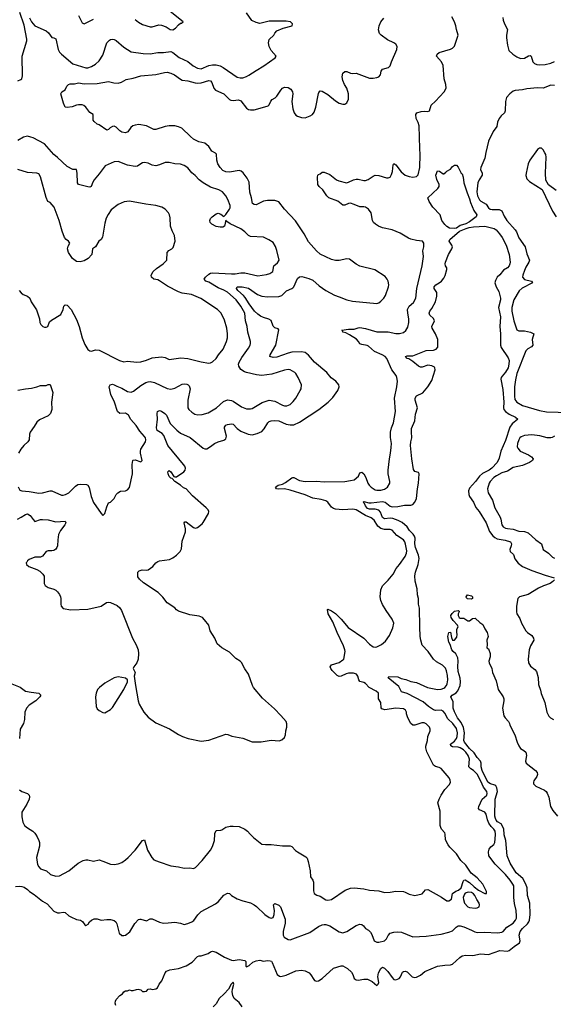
# Model space of a CAD drawing. Header units: inches. Extents: x 1771504 to 1971212, y 471788 to 643615.
# Tile 386 of 587: x 1892589 to 1898236, y 568198 to 578614. Entities that reach past the tile are written whole.
import ezdxf

# ---------------------------------------------------------------- set-up
doc = ezdxf.new("R2010")
doc.units = ezdxf.units.IN
doc.header["$MEASUREMENT"] = 0
doc.layers.add('B8596', color=7, linetype='Continuous')
doc.layers.add('B8597', color=7, linetype='Continuous')

msp = doc.modelspace()

# ---------------------------------------------------------------- linework, layer by layer
at = {"layer": 'B8596', "color": 5}
for points, elevation in [([(1892543, 569443), (1892590, 569448), (1892610, 569446), (1892637, 569437), (1892670, 569414), (1892692, 569390), (1892741, 569361), (1892829, 569290), (1892880, 569260), (1892950, 569184), (1892990, 569166), (1893010, 569165), (1893050, 569173), (1893070, 569168), (1893110, 569133), (1893130, 569123), (1893190, 569097), (1893232, 569090), (1893254, 569074), (1893280, 569040), (1893290, 569032), (1893314, 569046), (1893328, 569070), (1893348, 569090), (1893376, 569104), (1893410, 569101), (1893450, 569087), (1893510, 569095), (1893550, 569095), (1893590, 569086), (1893606, 569070), (1893617, 569050), (1893643, 568950), (1893670, 568927), (1893690, 568925), (1893710, 568931), (1893756, 568964), (1893808, 569052), (1893846, 569094), (1893861, 569099), (1893870, 569100), (1893930, 569081), (1893970, 569101), (1893990, 569101), (1894070, 569068), (1894110, 569058), (1894161, 569059), (1894230, 569067), (1894290, 569057), (1894330, 569041), (1894370, 569052), (1894412, 569070), (1894433, 569086), (1894475, 569145), (1894510, 569181), (1894660, 569260), (1894690, 569284), (1894750, 569353), (1894790, 569375), (1894810, 569371), (1894830, 569351), (1894890, 569315), (1894950, 569293), (1895030, 569273), (1895071, 569250), (1895094, 569234), (1895184, 569150), (1895230, 569117), (1895250, 569109), (1895270, 569117), (1895283, 569150), (1895286, 569190), (1895274, 569250), (1895290, 569266), (1895330, 569248), (1895350, 569230), (1895398, 569098), (1895398, 569058), (1895377, 568970), (1895376, 568930), (1895389, 568909), (1895430, 568884), (1895450, 568882), (1895661, 568959), (1895750, 569023), (1895790, 569040), (1895810, 569042), (1895830, 569041), (1895870, 569027), (1895970, 568966), (1896010, 568955), (1896050, 568969), (1896150, 569032), (1896190, 569045), (1896210, 569043), (1896228, 569030), (1896250, 569002), (1896281, 568981), (1896301, 568961), (1896316, 568936), (1896340, 568870), (1896370, 568854), (1896390, 568854), (1896451, 568869), (1896470, 568890), (1896490, 568927), (1896509, 568950), (1896550, 568963), (1896590, 568966), (1896630, 568962), (1896750, 568913), (1896890, 568918), (1897050, 568942), (1897130, 568962), (1897170, 568977), (1897207, 569013), (1897230, 569027), (1897250, 569029), (1897290, 569017), (1897370, 568984), (1897405, 568965), (1897430, 568959), (1897503, 568963), (1897650, 568955), (1897690, 568962), (1897705, 568970), (1897746, 569014), (1897810, 569057), (1897836, 569090), (1897845, 569110), (1897848, 569132), (1897844, 569190), (1897826, 569266), (1897818, 569330), (1897817, 569450), (1897809, 569470), (1897781, 569510), (1897730, 569571), (1897620, 569680), (1897553, 569770), (1897550, 569810), (1897559, 569841), (1897576, 569864), (1897608, 569890), (1897618, 569910), (1897623, 569990), (1897623, 570000)], 360), ([(1892755, 570000), (1892775, 569970), (1892793, 569930), (1892798, 569910), (1892799, 569870), (1892767, 569750), (1892778, 569678), (1892790, 569653), (1892810, 569630), (1892872, 569612), (1892915, 569570), (1892970, 569553), (1893010, 569556), (1893108, 569612), (1893208, 569692), (1893262, 569718), (1893290, 569725), (1893310, 569725), (1893370, 569713), (1893430, 569725), (1893470, 569714), (1893550, 569680), (1893590, 569677), (1893630, 569683), (1893670, 569700), (1893710, 569725), (1893738, 569750), (1893810, 569828), (1893890, 569931), (1893910, 569938), (1893942, 569830), (1893988, 569750), (1894010, 569728), (1894064, 569704), (1894190, 569663), (1894270, 569653), (1894330, 569637), (1894390, 569641), (1894430, 569636), (1894450, 569646), (1894521, 569719), (1894607, 569830), (1894630, 569867), (1894649, 569930), (1894653, 570000)], 380), ([(1893606, 568186), (1893599, 568210), (1893603, 568230), (1893610, 568251), (1893649, 568291), (1893678, 568310), (1893690, 568332), (1893710, 568342), (1893730, 568342), (1893750, 568351), (1893770, 568345), (1893790, 568345), (1893824, 568356), (1893843, 568357), (1893871, 568350), (1893890, 568335), (1893910, 568334), (1893930, 568339), (1893950, 568357), (1893970, 568361), (1893994, 568354), (1894030, 568362), (1894046, 568374), (1894065, 568410), (1894095, 568445), (1894127, 568533), (1894144, 568550), (1894178, 568562), (1894270, 568578), (1894350, 568604), (1894416, 568644), (1894470, 568703), (1894490, 568711), (1894510, 568711), (1894585, 568735), (1894607, 568753), (1894630, 568761), (1894670, 568750), (1894756, 568696), (1894830, 568666), (1894850, 568663), (1894910, 568674), (1894970, 568662), (1894984, 568650), (1894981, 568601), (1894990, 568596), (1895017, 568610), (1895056, 568644), (1895090, 568659), (1895130, 568664), (1895170, 568653), (1895210, 568662), (1895240, 568660), (1895253, 568653), (1895260, 568640), (1895315, 568515), (1895337, 568497), (1895354, 568494), (1895410, 568508), (1895510, 568554), (1895570, 568561), (1895610, 568554), (1895651, 568530), (1895670, 568510), (1895701, 568461), (1895710, 568451), (1895730, 568444), (1895752, 568448), (1895789, 568470), (1895910, 568579), (1895990, 568606), (1896010, 568605), (1896058, 568578), (1896099, 568539), (1896114, 568514), (1896130, 568471), (1896150, 568456), (1896170, 568454), (1896230, 568466), (1896270, 568466), (1896318, 568438), (1896370, 568396), (1896384, 568410), (1896389, 568430), (1896380, 568490), (1896387, 568530), (1896410, 568576), (1896430, 568591), (1896450, 568581), (1896484, 568544), (1896530, 568481), (1896550, 568461), (1896570, 568458), (1896606, 568470), (1896620, 568490), (1896641, 568539), (1896650, 568547), (1896670, 568550), (1896690, 568542), (1896742, 568490), (1896770, 568482), (1896790, 568484), (1896830, 568505), (1896876, 568544), (1897010, 568602), (1897090, 568614), (1897150, 568616), (1897170, 568624), (1897247, 568693), (1897272, 568710), (1897310, 568717), (1897385, 568715), (1897466, 568734), (1897550, 568724), (1897670, 568768), (1897750, 568761), (1897770, 568769), (1897821, 568810), (1897880, 568850), (1897885, 568870), (1897876, 568930), (1897886, 568970), (1897910, 569001), (1897964, 569050), (1897978, 569070), (1897984, 569090), (1897990, 569150), (1897987, 569270), (1897964, 569350), (1897960, 569430), (1897945, 569470), (1897914, 569530), (1897844, 569590), (1897780, 569690), (1897747, 569770), (1897735, 569930), (1897716, 569990), (1897715, 570000)], 340), ([(1895027, 570000), (1895062, 569962), (1895150, 569893), (1895190, 569888), (1895250, 569890), (1895370, 569874), (1895450, 569876), (1895470, 569868), (1895507, 569827), (1895528, 569810), (1895618, 569758), (1895630, 569745), (1895643, 569710), (1895664, 569610), (1895668, 569548), (1895692, 569512), (1895700, 569490), (1895699, 569399), (1895707, 569370), (1895733, 569353), (1895770, 569341), (1895830, 569304), (1895850, 569299), (1895890, 569308), (1896034, 569406), (1896090, 569428), (1896130, 569431), (1896230, 569421), (1896290, 569407), (1896390, 569398), (1896450, 569382), (1896510, 569383), (1896570, 569394), (1896650, 569390), (1896670, 569385), (1896710, 569365), (1896770, 569351), (1896850, 569367), (1896884, 569410), (1896910, 569414), (1897053, 569333), (1897110, 569294), (1897130, 569292), (1897158, 569310), (1897169, 569371), (1897205, 569395), (1897234, 569406), (1897262, 569430), (1897281, 569499), (1897290, 569512), (1897305, 569515), (1897350, 569488), (1897400, 569440), (1897445, 569405), (1897510, 569369), (1897529, 569371), (1897529, 569390), (1897492, 569470), (1897430, 569536), (1897366, 569586), (1897311, 569670), (1897259, 569719), (1897212, 569790), (1897141, 569861), (1897124, 569884), (1897097, 569937), (1897091, 570000)], 380), ([(1894942, 568170), (1894910, 568218), (1894859, 568259), (1894844, 568290), (1894839, 568330), (1894842, 568358), (1894856, 568410), (1894850, 568432), (1894827, 568410), (1894800, 568360), (1894752, 568308), (1894699, 568261), (1894670, 568205), (1894635, 568170)], 340)]:
    msp.add_lwpolyline(points, dxfattribs=dict(at, elevation=elevation))
at = {"layer": 'B8596', "color": 5, "elevation": 380}
msp.add_lwpolyline([(1897336, 569384), (1897305, 569375), (1897295, 569365), (1897284, 569330), (1897286, 569306), (1897298, 569270), (1897330, 569230), (1897350, 569223), (1897410, 569217), (1897430, 569218), (1897450, 569229), (1897454, 569250), (1897451, 569270), (1897426, 569306), (1897405, 569350), (1897390, 569366), (1897370, 569380)], close=True, dxfattribs=at)
at = {"layer": 'B8597', "color": 5}
for points, elevation in [([(1892565, 573330), (1892606, 573350), (1892650, 573379), (1892670, 573386), (1892699, 573370), (1892730, 573326), (1892750, 573307), (1892810, 573328), (1892832, 573328), (1892890, 573323), (1892970, 573301), (1893071, 573310), (1893077, 573290), (1893067, 573270), (1893020, 573210), (1893001, 573170), (1892993, 573113), (1892990, 573050), (1892983, 573030), (1892970, 573013), (1892950, 573000), (1892930, 572994), (1892890, 572995), (1892871, 572989), (1892830, 572939), (1892810, 572929), (1892750, 572929), (1892690, 572903), (1892671, 572890), (1892663, 572877), (1892659, 572870), (1892661, 572850), (1892685, 572830), (1892770, 572799), (1892802, 572782), (1892835, 572750), (1892847, 572727), (1892849, 572650), (1892859, 572630), (1892889, 572609), (1892950, 572590), (1892970, 572579), (1892990, 572562), (1893010, 572533), (1893021, 572510), (1893024, 572490), (1893023, 572430), (1893027, 572410), (1893050, 572386), (1893131, 572371), (1893310, 572377), (1893450, 572409), (1893507, 572450), (1893530, 572453), (1893550, 572449), (1893619, 572419), (1893650, 572394), (1893666, 572366), (1893784, 572070), (1893822, 572002), (1893842, 571950), (1893848, 571908), (1893844, 571850), (1893829, 571811), (1893796, 571770), (1893791, 571750), (1893811, 571710), (1893801, 571670), (1893815, 571570), (1893842, 571410), (1893854, 571374), (1893904, 571290), (1893950, 571237), (1894030, 571175), (1894174, 571114), (1894270, 571051), (1894311, 571031), (1894371, 571011), (1894510, 570983), (1894590, 570991), (1894770, 571056), (1894793, 571053), (1894834, 571034), (1894950, 571013), (1895050, 570975), (1895145, 570975), (1895250, 570991), (1895334, 570986), (1895363, 570997), (1895390, 571022), (1895402, 571050), (1895404, 571090), (1895415, 571130), (1895415, 571165), (1895409, 571190), (1895354, 571254), (1895284, 571324), (1895158, 571438), (1895064, 571550), (1895052, 571570), (1895009, 571690), (1894970, 571749), (1894936, 571816), (1894921, 571830), (1894877, 571857), (1894810, 571924), (1894730, 571970), (1894678, 572010), (1894653, 572070), (1894604, 572150), (1894590, 572209), (1894546, 572266), (1894522, 572290), (1894490, 572305), (1894390, 572319), (1894270, 572356), (1894250, 572370), (1894231, 572391), (1894150, 572445), (1894105, 572505), (1894055, 572555), (1893898, 572658), (1893856, 572696), (1893841, 572721), (1893838, 572762), (1893840, 572770), (1893855, 572785), (1893885, 572795), (1893930, 572790), (1893950, 572793), (1893997, 572830), (1894030, 572870), (1894050, 572883), (1894070, 572890), (1894175, 572905), (1894210, 572920), (1894250, 572950), (1894286, 572990), (1894302, 573018), (1894310, 573098), (1894344, 573196), (1894345, 573230), (1894330, 573290), (1894336, 573304), (1894350, 573304), (1894430, 573243), (1894450, 573236), (1894470, 573242), (1894520, 573280), (1894530, 573294), (1894588, 573390), (1894592, 573410), (1894582, 573430), (1894563, 573450), (1894418, 573578), (1894350, 573650), (1894323, 573663), (1894292, 573690), (1894232, 573730), (1894202, 573762), (1894190, 573765), (1894170, 573781), (1894160, 573810), (1894158, 573830), (1894170, 573845), (1894190, 573830), (1894221, 573781), (1894230, 573777), (1894250, 573779), (1894326, 573830), (1894339, 573850), (1894343, 573870), (1894337, 573890), (1894323, 573910), (1894157, 574110), (1894116, 574216), (1894096, 574236), (1894045, 574270), (1894036, 574296), (1894049, 574389), (1894045, 574450), (1894048, 574470), (1894070, 574479), (1894090, 574474), (1894124, 574450), (1894141, 574430), (1894183, 574343), (1894252, 574272), (1894290, 574241), (1894394, 574194), (1894530, 574082), (1894550, 574075), (1894570, 574075), (1894610, 574098), (1894650, 574130), (1894690, 574148), (1894750, 574166), (1894770, 574181), (1894778, 574210), (1894755, 574290), (1894756, 574304), (1894770, 574324), (1894790, 574333), (1894830, 574339), (1894850, 574334), (1894890, 574290), (1894930, 574262), (1895008, 574228), (1895050, 574224), (1895104, 574236), (1895150, 574259), (1895175, 574285), (1895214, 574350), (1895230, 574364), (1895250, 574372), (1895290, 574375), (1895330, 574370), (1895410, 574337), (1895450, 574327), (1895490, 574330), (1895550, 574356), (1895756, 574490), (1895853, 574567), (1895903, 574617), (1895955, 574690), (1895970, 574730), (1895967, 574750), (1895934, 574790), (1895886, 574826), (1895841, 574881), (1895710, 574990), (1895646, 575066), (1895610, 575094), (1895570, 575099), (1895470, 575096), (1895430, 575088), (1895310, 575043), (1895270, 575041), (1895238, 575050), (1895240, 575070), (1895299, 575170), (1895332, 575332), (1895323, 575343), (1895290, 575356), (1895273, 575373), (1895250, 575433), (1895226, 575446), (1895170, 575463), (1895139, 575479), (1895110, 575498), (1895075, 575530), (1895016, 575610), (1894975, 575675), (1894957, 575697), (1894899, 575750), (1894884, 575770), (1894890, 575790), (1894945, 575790), (1895010, 575774), (1895107, 575707), (1895150, 575689), (1895210, 575682), (1895333, 575687), (1895362, 575698), (1895414, 575746), (1895469, 575770), (1895481, 575779), (1895491, 575790), (1895530, 575878), (1895550, 575893), (1895576, 575896), (1895650, 575876), (1895690, 575858), (1895758, 575798), (1895829, 575750), (1895919, 575699), (1895970, 575684), (1896050, 575650), (1896110, 575636), (1896370, 575612), (1896390, 575619), (1896410, 575636), (1896444, 575670), (1896462, 575698), (1896493, 575790), (1896495, 575810), (1896488, 575850), (1896478, 575870), (1896456, 575896), (1896348, 575968), (1896190, 576007), (1896150, 576028), (1896080, 576080), (1896050, 576085), (1895970, 576067), (1895930, 576066), (1895890, 576077), (1895770, 576135), (1895729, 576169), (1895644, 576264), (1895599, 576350), (1895508, 576488), (1895391, 576611), (1895330, 576689), (1895290, 576702), (1895210, 576700), (1895170, 576693), (1895090, 576656), (1895070, 576659), (1895052, 576670), (1895043, 576730), (1895024, 576790), (1895017, 576897), (1894998, 576938), (1894954, 576994), (1894933, 577013), (1894910, 577018), (1894810, 577001), (1894770, 577005), (1894740, 577020), (1894711, 577051), (1894687, 577090), (1894674, 577130), (1894671, 577191), (1894662, 577202), (1894622, 577222), (1894590, 577274), (1894550, 577308), (1894484, 577324), (1894430, 577350), (1894397, 577377), (1894306, 577466), (1894270, 577481), (1894230, 577490), (1894170, 577493), (1894130, 577486), (1894030, 577454), (1894010, 577452), (1893930, 577493), (1893850, 577504), (1893810, 577499), (1893788, 577490), (1893766, 577474), (1893732, 577428), (1893710, 577417), (1893670, 577425), (1893650, 577438), (1893610, 577477), (1893590, 577487), (1893570, 577486), (1893548, 577472), (1893530, 577452), (1893510, 577446), (1893430, 577501), (1893408, 577510), (1893376, 577536), (1893368, 577550), (1893368, 577610), (1893330, 577634), (1893290, 577690), (1893267, 577707), (1893250, 577714), (1893210, 577714), (1893189, 577711), (1893146, 577694), (1893090, 577685), (1893070, 577689), (1893052, 577730), (1893026, 577830), (1893035, 577850), (1893069, 577871), (1893089, 577910), (1893106, 577930), (1893124, 577936), (1893170, 577936), (1893210, 577946), (1893270, 577936), (1893410, 577939), (1893530, 577959), (1893586, 577946), (1893630, 577943), (1893667, 577953), (1893717, 577983), (1893790, 577994), (1893870, 578019), (1894030, 578035), (1894123, 578057), (1894150, 578058), (1894190, 578048), (1894228, 578030), (1894290, 577984), (1894310, 577975), (1894370, 577968), (1894446, 577946), (1894470, 577942), (1894510, 577945), (1894590, 577970), (1894607, 577967), (1894622, 577950), (1894644, 577890), (1894663, 577870), (1894751, 577830), (1894809, 577770), (1894823, 577763), (1894850, 577759), (1894905, 577765), (1894930, 577755), (1894990, 577678), (1895010, 577665), (1895030, 577661), (1895070, 577662), (1895109, 577670), (1895217, 577703), (1895228, 577712), (1895246, 577754), (1895262, 577770), (1895292, 577788), (1895310, 577804), (1895351, 577869), (1895370, 577890), (1895390, 577899), (1895430, 577897), (1895460, 577880), (1895475, 577850), (1895478, 577830), (1895470, 577750), (1895480, 577670), (1895495, 577630), (1895510, 577606), (1895530, 577592), (1895570, 577579), (1895610, 577576), (1895664, 577596), (1895688, 577612), (1895704, 577636), (1895723, 577690), (1895750, 577832), (1895755, 577845), (1895770, 577861), (1895790, 577857), (1895850, 577824), (1895930, 577756), (1895970, 577733), (1896010, 577720), (1896030, 577722), (1896050, 577735), (1896068, 577772), (1896070, 577830), (1896051, 577889), (1896027, 577930), (1896010, 577970), (1896003, 578010), (1896010, 578047), (1896030, 578068), (1896050, 578068), (1896090, 578050), (1896110, 578046), (1896150, 578050), (1896290, 577996), (1896330, 577994), (1896370, 578002), (1896390, 578011), (1896409, 578030), (1896416, 578070), (1896427, 578090), (1896493, 578107), (1896510, 578126), (1896523, 578170), (1896582, 578298), (1896585, 578330), (1896570, 578355), (1896550, 578371), (1896483, 578403), (1896415, 578450), (1896396, 578470), (1896386, 578506), (1896392, 578550), (1896410, 578590), (1896444, 578630)], 420), ([(1892570, 577966), (1892600, 577980), (1892612, 577990), (1892619, 578021), (1892617, 578230), (1892664, 578390), (1892666, 578410), (1892637, 578557), (1892590, 578690)], 440), ([(1892693, 578633), (1892715, 578590), (1892750, 578551), (1892870, 578496), (1892895, 578475), (1892930, 578427), (1892950, 578424), (1892970, 578411), (1892998, 578298), (1893011, 578271), (1893030, 578251), (1893150, 578149), (1893290, 578104), (1893310, 578104), (1893350, 578119), (1893390, 578144), (1893430, 578178), (1893470, 578239), (1893512, 578368), (1893541, 578399), (1893550, 578406), (1893570, 578410), (1893590, 578406), (1893610, 578393), (1893690, 578322), (1893770, 578273), (1893897, 578257), (1893970, 578254), (1894050, 578267), (1894110, 578266), (1894190, 578277), (1894210, 578269), (1894276, 578216), (1894370, 578172), (1894425, 578125), (1894470, 578100), (1894510, 578095), (1894592, 578130), (1894630, 578138), (1894670, 578138), (1894710, 578127), (1894743, 578110), (1894890, 578005), (1894922, 577998), (1894950, 577999), (1894990, 578012), (1895014, 578026), (1895090, 578077), (1895174, 578126), (1895292, 578210), (1895304, 578230), (1895250, 578290), (1895228, 578330), (1895221, 578370), (1895230, 578406), (1895279, 578450), (1895288, 578472), (1895310, 578496), (1895377, 578523), (1895474, 578550), (1895477, 578570), (1895454, 578590), (1895410, 578600), (1895230, 578599), (1895130, 578575), (1895090, 578583), (1895047, 578607), (1894988, 578688)], 440), ([(1893210, 578659), (1893250, 578581), (1893270, 578571), (1893370, 578621)], 460), ([(1893810, 578618), (1893847, 578587), (1893890, 578563), (1893970, 578539), (1893990, 578538), (1894061, 578559), (1894090, 578558), (1894138, 578538), (1894183, 578510), (1894210, 578508), (1894237, 578523), (1894270, 578561), (1894290, 578576), (1894302, 578578), (1894318, 578590), (1894181, 578701)], 460), ([(1897091, 570000), (1897090, 570013), (1897053, 570050), (1897045, 570070), (1897039, 570090), (1897040, 570240), (1897015, 570330), (1897029, 570370), (1897049, 570410), (1897090, 570470), (1897136, 570524), (1897148, 570550), (1897145, 570570), (1897133, 570593), (1897050, 570693), (1897030, 570703), (1896990, 570713), (1896968, 570728), (1896899, 570870), (1896887, 570910), (1896888, 570930), (1896905, 570990), (1896910, 571030), (1896933, 571090), (1896933, 571110), (1896926, 571130), (1896890, 571166), (1896870, 571176), (1896844, 571176), (1896770, 571150), (1896750, 571152), (1896730, 571170), (1896697, 571230), (1896684, 571270), (1896683, 571290), (1896672, 571310), (1896650, 571323), (1896570, 571330), (1896455, 571315), (1896423, 571324), (1896416, 571336), (1896412, 571390), (1896388, 571429), (1896385, 571490), (1896363, 571510), (1896286, 571550), (1896250, 571591), (1896230, 571602), (1896190, 571612), (1896179, 571630), (1896168, 571670), (1896152, 571692), (1896121, 571701), (1896070, 571702), (1896045, 571695), (1895990, 571668), (1895970, 571666), (1895950, 571675), (1895897, 571730), (1895881, 571750), (1895875, 571770), (1895889, 571790), (1895970, 571815), (1896010, 571841), (1896018, 571850), (1896033, 571930), (1896031, 571950), (1896015, 571990), (1895948, 572130), (1895904, 572244), (1895853, 572330), (1895845, 572375), (1895850, 572378), (1895890, 572360), (1895930, 572332), (1895990, 572274), (1896064, 572184), (1896230, 572070), (1896290, 572008), (1896330, 571979), (1896350, 571975), (1896370, 571980), (1896417, 572003), (1896460, 572040), (1896501, 572099), (1896538, 572182), (1896548, 572230), (1896532, 572272), (1896466, 572366), (1896429, 572429), (1896411, 572470), (1896405, 572510), (1896410, 572582), (1896430, 572624), (1896490, 572687), (1896540, 572750), (1896573, 572807), (1896609, 572850), (1896670, 572935), (1896683, 572970), (1896685, 572995), (1896673, 573067), (1896665, 573090), (1896650, 573112), (1896579, 573159), (1896530, 573214), (1896510, 573220), (1896450, 573220), (1896410, 573232), (1896378, 573258), (1896339, 573319), (1896310, 573345), (1896250, 573368), (1896150, 573429), (1896115, 573435), (1896010, 573429), (1895930, 573437), (1895910, 573444), (1895890, 573457), (1895850, 573509), (1895830, 573525), (1895779, 573539), (1895693, 573553), (1895610, 573589), (1895450, 573636), (1895390, 573650), (1895330, 573647), (1895308, 573650), (1895297, 573670), (1895325, 573690), (1895370, 573701), (1895402, 573718), (1895470, 573769), (1895478, 573770), (1895490, 573772), (1895550, 573740), (1895609, 573729), (1895728, 573732), (1895815, 573725), (1896030, 573730), (1896090, 573738), (1896130, 573748), (1896173, 573787), (1896190, 573821), (1896210, 573826), (1896232, 573810), (1896254, 573770), (1896272, 573712), (1896287, 573690), (1896310, 573668), (1896350, 573642), (1896370, 573636), (1896410, 573637), (1896451, 573649), (1896481, 573670), (1896506, 573710), (1896508, 573730), (1896490, 573810), (1896488, 573850), (1896502, 573970), (1896515, 574030), (1896522, 574090), (1896524, 574130), (1896515, 574195), (1896514, 574250), (1896524, 574296), (1896545, 574350), (1896566, 574470), (1896557, 574610), (1896580, 574730), (1896586, 574790), (1896582, 574830), (1896572, 574850), (1896527, 574910), (1896475, 575030), (1896457, 575050), (1896425, 575070), (1896345, 575105), (1896281, 575161), (1896268, 575168), (1896210, 575178), (1896190, 575187), (1896176, 575210), (1896154, 575234), (1896081, 575281), (1896041, 575301), (1896010, 575310), (1896006, 575326), (1895998, 575330), (1896070, 575339), (1896130, 575341), (1896170, 575356), (1896190, 575357), (1896250, 575348), (1896370, 575314), (1896490, 575313), (1896570, 575296), (1896610, 575293), (1896650, 575304), (1896675, 575325), (1896697, 575363), (1896708, 575412), (1896709, 575450), (1896695, 575510), (1896693, 575550), (1896710, 575585), (1896756, 575624), (1896780, 575670), (1896792, 575770), (1896850, 576010), (1896861, 576110), (1896854, 576170), (1896865, 576210), (1896867, 576250), (1896852, 576272), (1896790, 576278), (1896730, 576292), (1896703, 576303), (1896617, 576357), (1896530, 576390), (1896430, 576413), (1896388, 576430), (1896355, 576450), (1896335, 576470), (1896324, 576490), (1896307, 576570), (1896279, 576610), (1896250, 576631), (1896230, 576636), (1896190, 576634), (1896130, 576661), (1896090, 576673), (1896069, 576671), (1896030, 576651), (1896010, 576653), (1895955, 576695), (1895860, 576730), (1895840, 576750), (1895796, 576816), (1895759, 576850), (1895746, 576870), (1895741, 576950), (1895744, 576970), (1895750, 576978), (1895770, 576985), (1895790, 577002), (1895810, 577003), (1895870, 576977), (1895942, 576922), (1895968, 576908), (1896049, 576889), (1896070, 576894), (1896121, 576919), (1896150, 576927), (1896170, 576927), (1896230, 576912), (1896250, 576912), (1896277, 576923), (1896330, 576959), (1896352, 576968), (1896390, 576967), (1896470, 576941), (1896490, 576940), (1896510, 576950), (1896525, 576975), (1896533, 577010), (1896540, 577080), (1896548, 577092), (1896570, 577079), (1896626, 577006), (1896670, 576970), (1896710, 576956), (1896750, 576950), (1896790, 576954), (1896807, 576973), (1896824, 577050), (1896829, 577189), (1896823, 577250), (1896817, 577490), (1896807, 577527), (1896786, 577570), (1896780, 577610), (1896791, 577629), (1896837, 577643), (1896870, 577647), (1896910, 577643), (1896925, 577650), (1896942, 577710), (1896990, 577753), (1897080, 577850), (1897103, 577890), (1897100, 577930), (1897083, 577990), (1897070, 578130), (1897052, 578170), (1897000, 578230), (1897006, 578250), (1897030, 578266), (1897150, 578303), (1897170, 578314), (1897190, 578334), (1897230, 578450), (1897212, 578510), (1897206, 578550), (1897192, 578590), (1897164, 578644)], 380), ([(1897702, 578638), (1897705, 578610), (1897719, 578570), (1897751, 578510), (1897741, 578450), (1897742, 578422), (1897750, 578346), (1897766, 578290), (1897808, 578248), (1897850, 578220), (1897890, 578203), (1897930, 578206), (1897972, 578232), (1897990, 578235), (1898003, 578230), (1898020, 578170), (1898038, 578150), (1898061, 578141), (1898090, 578137), (1898150, 578141), (1898210, 578155), (1898250, 578173)], 380), ([(1898250, 577917), (1898210, 577920), (1898130, 577891), (1898070, 577892), (1897956, 577884), (1897909, 577871), (1897833, 577867), (1897810, 577858), (1897775, 577830), (1897742, 577790), (1897731, 577750), (1897726, 577650), (1897720, 577630), (1897683, 577597), (1897663, 577570), (1897645, 577530), (1897637, 577483), (1897600, 577430), (1897550, 577330), (1897521, 577210), (1897512, 577148), (1897470, 577050), (1897467, 577030), (1897483, 576990), (1897483, 576970), (1897450, 576919), (1897439, 576890), (1897426, 576794), (1897433, 576750), (1897454, 576710), (1897470, 576696), (1897524, 576664), (1897550, 576625), (1897567, 576610), (1897590, 576605), (1897665, 576605), (1897692, 576592), (1897717, 576537), (1897745, 576490), (1897834, 576390), (1897846, 576370), (1897870, 576306), (1897939, 576210), (1897957, 576137), (1897985, 576070), (1897979, 576050), (1897945, 575995), (1897930, 575960), (1897913, 575910), (1897910, 575890), (1897930, 575867), (1898007, 575850), (1898017, 575830), (1897907, 575773), (1897874, 575746), (1897819, 575650), (1897796, 575570), (1897798, 575530), (1897820, 575430), (1897850, 575335), (1897870, 575324), (1897930, 575323), (1897995, 575310), (1898030, 575290), (1898013, 575230), (1898021, 575170), (1898006, 575154), (1897966, 575134), (1897944, 575110), (1897849, 574870), (1897835, 574805), (1897826, 574730), (1897824, 574630), (1897830, 574596), (1897850, 574567), (1897910, 574534), (1898090, 574481), (1898165, 574465), (1898410, 574460)], 380), ([(1892572, 573672), (1892590, 573637), (1892610, 573629), (1892690, 573624), (1892790, 573606), (1892830, 573610), (1892910, 573630), (1892930, 573630), (1893030, 573585), (1893050, 573583), (1893073, 573590), (1893110, 573610), (1893179, 573681), (1893204, 573696), (1893230, 573701), (1893297, 573697), (1893311, 573690), (1893326, 573666), (1893345, 573570), (1893370, 573507), (1893450, 573391), (1893470, 573371), (1893490, 573392), (1893510, 573462), (1893530, 573505), (1893550, 573511), (1893589, 573550), (1893609, 573590), (1893626, 573610), (1893655, 573625), (1893710, 573631), (1893730, 573641), (1893750, 573667), (1893783, 573810), (1893781, 573910), (1893787, 573950), (1893790, 573956), (1893810, 573958), (1893870, 573936), (1893884, 573950), (1893868, 574030), (1893868, 574050), (1893872, 574070), (1893919, 574150), (1893923, 574170), (1893919, 574190), (1893910, 574204), (1893861, 574261), (1893823, 574323), (1893764, 574384), (1893741, 574430), (1893710, 574451), (1893650, 574450), (1893623, 574470), (1893592, 574570), (1893552, 574650), (1893536, 574730), (1893547, 574753), (1893570, 574757), (1893590, 574752), (1893617, 574736), (1893670, 574718), (1893730, 574682), (1893770, 574675), (1893795, 574685), (1893870, 574743), (1893925, 574775), (1893950, 574783), (1893970, 574786), (1894015, 574775), (1894150, 574714), (1894190, 574706), (1894230, 574716), (1894310, 574760), (1894330, 574763), (1894359, 574759), (1894373, 574753), (1894382, 574742), (1894392, 574710), (1894370, 574590), (1894367, 574550), (1894370, 574510), (1894380, 574490), (1894410, 574462), (1894442, 574442), (1894476, 574436), (1894521, 574439), (1894584, 574456), (1894671, 574509), (1894745, 574575), (1894790, 574592), (1894830, 574587), (1894850, 574578), (1894938, 574518), (1894990, 574497), (1895030, 574497), (1895050, 574503), (1895154, 574566), (1895230, 574588), (1895290, 574580), (1895370, 574535), (1895390, 574529), (1895415, 574530), (1895450, 574545), (1895484, 574576), (1895512, 574610), (1895558, 574690), (1895567, 574710), (1895570, 574750), (1895535, 574830), (1895511, 574870), (1895501, 574881), (1895450, 574910), (1895430, 574914), (1895390, 574907), (1895256, 574864), (1895150, 574851), (1895096, 574856), (1894990, 574881), (1894967, 574890), (1894930, 574914), (1894907, 574950), (1894906, 574970), (1894911, 574990), (1894940, 575040), (1895010, 575138), (1895027, 575170), (1895031, 575190), (1895030, 575210), (1895004, 575310), (1894996, 575370), (1894980, 575430), (1894970, 575510), (1894930, 575584), (1894881, 575650), (1894790, 575731), (1894750, 575754), (1894690, 575776), (1894590, 575838), (1894558, 575850), (1894540, 575870), (1894554, 575890), (1894590, 575923), (1894607, 575933), (1894630, 575938), (1894830, 575925), (1894870, 575927), (1894930, 575937), (1894970, 575938), (1895110, 575905), (1895202, 575918), (1895237, 575930), (1895269, 575950), (1895278, 576010), (1895318, 576042), (1895334, 576070), (1895312, 576172), (1895296, 576216), (1895270, 576256), (1895227, 576287), (1895170, 576314), (1895030, 576320), (1895010, 576330), (1894971, 576370), (1894930, 576403), (1894816, 576456), (1894780, 576480), (1894770, 576494), (1894755, 576430), (1894739, 576421), (1894710, 576419), (1894667, 576427), (1894621, 576450), (1894605, 576470), (1894601, 576490), (1894608, 576510), (1894625, 576530), (1894670, 576562), (1894690, 576568), (1894718, 576558), (1894750, 576533), (1894770, 576552), (1894810, 576610), (1894815, 576625), (1894816, 576650), (1894793, 576713), (1894771, 576750), (1894735, 576795), (1894696, 576816), (1894610, 576844), (1894530, 576890), (1894490, 576920), (1894446, 576966), (1894410, 576996), (1894367, 577047), (1894330, 577071), (1894290, 577085), (1894230, 577090), (1894170, 577104), (1894130, 577102), (1894070, 577078), (1894030, 577070), (1893990, 577074), (1893950, 577095), (1893910, 577103), (1893890, 577100), (1893871, 577090), (1893836, 577064), (1893810, 577060), (1893730, 577074), (1893630, 577113), (1893590, 577110), (1893492, 577069), (1893430, 576982), (1893378, 576922), (1893364, 576896), (1893347, 576850), (1893330, 576844), (1893310, 576845), (1893212, 576870), (1893200, 576890), (1893199, 576990), (1893190, 577028), (1893150, 577029), (1893090, 577061), (1892990, 577156), (1892950, 577187), (1892850, 577300), (1892730, 577363), (1892707, 577373), (1892670, 577381), (1892630, 577372), (1892570, 577335)], 440), ([(1898268, 576808), (1898186, 576866), (1898158, 576918), (1898152, 576992), (1898161, 577159), (1898156, 577190), (1898147, 577207), (1898130, 577238), (1898110, 577255), (1898090, 577256), (1898070, 577241), (1897987, 577130), (1897969, 577090), (1897948, 576990), (1897946, 576966), (1897955, 576930), (1897983, 576903), (1898119, 576819), (1898228, 576590), (1898267, 576530)], 420), ([(1892585, 575750), (1892605, 575725), (1892627, 575707), (1892673, 575690), (1892696, 575670), (1892709, 575630), (1892766, 575546), (1892798, 575450), (1892802, 575410), (1892814, 575390), (1892834, 575370), (1892850, 575362), (1892870, 575362), (1892886, 575370), (1892903, 575417), (1892925, 575435), (1893025, 575495), (1893049, 575550), (1893057, 575583), (1893070, 575598), (1893090, 575594), (1893133, 575550), (1893190, 575443), (1893220, 575370), (1893249, 575249), (1893278, 575178), (1893310, 575125), (1893330, 575111), (1893350, 575107), (1893390, 575122), (1893430, 575118), (1893646, 575010), (1893690, 574996), (1893730, 575002), (1893830, 574993), (1893870, 574996), (1893930, 575013), (1893990, 575036), (1894090, 575048), (1894130, 575042), (1894170, 575020), (1894296, 575036), (1894369, 575031), (1894510, 574994), (1894590, 574982), (1894610, 574984), (1894630, 574995), (1894669, 575030), (1894694, 575070), (1894741, 575130), (1894776, 575210), (1894787, 575250), (1894790, 575290), (1894782, 575350), (1894756, 575436), (1894721, 575510), (1894681, 575550), (1894506, 575666), (1894406, 575706), (1894310, 575723), (1894270, 575736), (1894154, 575794), (1894070, 575851), (1894050, 575861), (1894010, 575870), (1893984, 575890), (1893979, 575910), (1894002, 575950), (1894038, 575982), (1894109, 576030), (1894145, 576070), (1894149, 576150), (1894168, 576172), (1894199, 576190), (1894214, 576206), (1894235, 576270), (1894229, 576330), (1894202, 576382), (1894186, 576430), (1894180, 576520), (1894173, 576550), (1894164, 576570), (1894129, 576610), (1894092, 576632), (1894030, 576650), (1893923, 576663), (1893750, 576695), (1893694, 576686), (1893630, 576661), (1893558, 576602), (1893525, 576555), (1893506, 576514), (1893490, 576462), (1893466, 576314), (1893451, 576290), (1893428, 576272), (1893390, 576210), (1893360, 576190), (1893351, 576129), (1893312, 576088), (1893270, 576064), (1893230, 576052), (1893190, 576056), (1893149, 576089), (1893107, 576150), (1893096, 576190), (1893102, 576218), (1893120, 576250), (1893107, 576270), (1893080, 576290), (1893062, 576310), (1893037, 576377), (1893007, 576490), (1892953, 576630), (1892910, 576681), (1892888, 576690), (1892870, 576733), (1892811, 576951), (1892790, 576982), (1892770, 576991), (1892670, 576997), (1892570, 577030)], 460), ([(1897623, 570000), (1897620, 570030), (1897608, 570050), (1897578, 570078), (1897553, 570113), (1897539, 570150), (1897526, 570210), (1897510, 570230), (1897454, 570254), (1897444, 570270), (1897447, 570290), (1897485, 570370), (1897532, 570410), (1897536, 570430), (1897533, 570450), (1897496, 570496), (1897470, 570560), (1897430, 570633), (1897393, 570673), (1897363, 570690), (1897341, 570710), (1897351, 570790), (1897336, 570830), (1897310, 570865), (1897285, 570890), (1897250, 570910), (1897230, 570917), (1897170, 570923), (1897151, 570931), (1897147, 570950), (1897190, 570982), (1897210, 571010), (1897218, 571030), (1897223, 571070), (1897210, 571115), (1897174, 571170), (1897120, 571220), (1897090, 571280), (1897070, 571300), (1897050, 571309), (1896990, 571307), (1896970, 571314), (1896915, 571350), (1896858, 571398), (1896690, 571485), (1896630, 571503), (1896600, 571560), (1896489, 571651), (1896495, 571665), (1896590, 571661), (1896626, 571646), (1896674, 571634), (1896730, 571614), (1896790, 571601), (1896906, 571550), (1897010, 571530), (1897050, 571532), (1897077, 571543), (1897090, 571550), (1897107, 571570), (1897114, 571590), (1897119, 571630), (1897116, 571676), (1897107, 571727), (1897095, 571755), (1897065, 571785), (1897001, 571821), (1896969, 571849), (1896912, 571932), (1896850, 571999), (1896833, 572050), (1896827, 572090), (1896823, 572190), (1896821, 572390), (1896811, 572430), (1896810, 572490), (1896800, 572530), (1896795, 572595), (1896775, 572675), (1896770, 572730), (1896777, 572770), (1896807, 572850), (1896815, 572915), (1896808, 572950), (1896777, 573030), (1896772, 573070), (1896773, 573130), (1896769, 573150), (1896753, 573173), (1896713, 573210), (1896688, 573250), (1896635, 573295), (1896596, 573316), (1896539, 573339), (1896510, 573341), (1896450, 573335), (1896429, 573349), (1896406, 573406), (1896390, 573426), (1896350, 573437), (1896290, 573435), (1896270, 573445), (1896250, 573470), (1896238, 573498), (1896224, 573510), (1896230, 573519), (1896284, 573504), (1896310, 573503), (1896430, 573519), (1896458, 573510), (1896510, 573467), (1896530, 573462), (1896590, 573463), (1896662, 573478), (1896730, 573479), (1896750, 573486), (1896770, 573510), (1896789, 573550), (1896799, 573650), (1896811, 573710), (1896816, 573810), (1896810, 573824), (1896770, 573836), (1896756, 573856), (1896739, 573970), (1896726, 574110), (1896729, 574150), (1896738, 574190), (1896734, 574254), (1896736, 574290), (1896771, 574370), (1896779, 574441), (1896799, 574510), (1896775, 574590), (1896773, 574610), (1896790, 574636), (1896854, 574666), (1896909, 574730), (1896950, 574798), (1896986, 574910), (1896984, 574930), (1896978, 574938), (1896950, 574954), (1896910, 574959), (1896850, 574940), (1896830, 574940), (1896810, 574950), (1896750, 575000), (1896706, 575026), (1896689, 575030), (1896673, 575050), (1896690, 575058), (1896750, 575057), (1896890, 575114), (1896970, 575117), (1896998, 575130), (1897014, 575150), (1897015, 575230), (1896989, 575290), (1896955, 575350), (1896952, 575370), (1896978, 575430), (1896970, 575452), (1896930, 575490), (1896924, 575510), (1896930, 575530), (1896950, 575558), (1896990, 575630), (1897003, 575690), (1897003, 575730), (1896977, 575770), (1896975, 575790), (1896993, 575810), (1897030, 575830), (1897053, 575850), (1897079, 575881), (1897092, 575908), (1897110, 575970), (1897110, 575990), (1897097, 576010), (1897092, 576030), (1897095, 576050), (1897127, 576130), (1897163, 576190), (1897168, 576210), (1897164, 576230), (1897135, 576270), (1897142, 576290), (1897244, 576376), (1897315, 576405), (1897345, 576415), (1897390, 576423), (1897510, 576430), (1897610, 576404), (1897630, 576390), (1897666, 576350), (1897696, 576310), (1897736, 576230), (1897770, 576130), (1897778, 576050), (1897777, 576030), (1897770, 576010), (1897751, 575990), (1897710, 575964), (1897670, 575915), (1897643, 575890), (1897623, 575857), (1897619, 575830), (1897630, 575790), (1897659, 575739), (1897677, 575670), (1897677, 575650), (1897657, 575570), (1897679, 575470), (1897672, 575370), (1897678, 575290), (1897678, 575170), (1897686, 575146), (1897759, 575039), (1897768, 575008), (1897767, 574970), (1897757, 574930), (1897730, 574885), (1897695, 574845), (1897686, 574830), (1897682, 574810), (1897702, 574702), (1897712, 574570), (1897709, 574509), (1897713, 574490), (1897729, 574469), (1897770, 574442), (1897837, 574410), (1897861, 574390), (1897802, 574338), (1897775, 574305), (1897730, 574164), (1897680, 574050), (1897665, 573975), (1897642, 573930), (1897587, 573870), (1897558, 573850), (1897486, 573814), (1897454, 573786), (1897412, 573728), (1897350, 573660), (1897339, 573630), (1897343, 573590), (1897351, 573570), (1897393, 573510), (1897415, 573455), (1897452, 573410), (1897527, 573290), (1897561, 573201), (1897595, 573155), (1897616, 573136), (1897642, 573122), (1897727, 573110), (1897783, 573090), (1897793, 573070), (1897790, 573050), (1897775, 573010), (1897779, 572990), (1897816, 572956), (1897830, 572910), (1897865, 572865), (1897911, 572831), (1898008, 572788), (1898150, 572737), (1898247, 572710)], 360), ([(1892570, 574695), (1892650, 574710), (1892715, 574715), (1892770, 574729), (1892810, 574744), (1892870, 574745), (1892890, 574754), (1892910, 574756), (1892939, 574670), (1892927, 574570), (1892929, 574490), (1892914, 574450), (1892890, 574423), (1892799, 574381), (1892770, 574358), (1892743, 574310), (1892700, 574250), (1892692, 574230), (1892688, 574170), (1892675, 574150), (1892632, 574110), (1892602, 574070), (1892577, 574030)], 440), ([(1898250, 574208), (1898225, 574195), (1898209, 574191), (1898170, 574192), (1898093, 574213), (1898010, 574222), (1897930, 574217), (1897897, 574203), (1897882, 574190), (1897870, 574170), (1897856, 574130), (1897855, 574095), (1897860, 574080), (1897887, 574050), (1897972, 574012), (1898005, 573990), (1898022, 573970), (1898017, 573950), (1897985, 573930), (1897910, 573898), (1897810, 573877), (1897750, 573839), (1897690, 573819), (1897634, 573790), (1897606, 573770), (1897569, 573730), (1897558, 573710), (1897541, 573650), (1897548, 573610), (1897591, 573530), (1897617, 573450), (1897673, 573350), (1897681, 573330), (1897690, 573270), (1897705, 573250), (1897730, 573236), (1897750, 573231), (1897810, 573223), (1897870, 573202), (1897930, 573199), (1897970, 573185), (1898050, 573113), (1898110, 573070), (1898128, 573010), (1898186, 572970), (1898228, 572928), (1898250, 572919)], 380), ([(1898248, 572690), (1898230, 572670), (1898202, 572650), (1898133, 572627), (1898078, 572602), (1897970, 572534), (1897878, 572510), (1897861, 572490), (1897846, 572410), (1897846, 572350), (1897851, 572330), (1897881, 572281), (1897901, 572230), (1897945, 572150), (1897964, 572130), (1898010, 572099), (1898028, 572070), (1898029, 572050), (1897995, 571990), (1897982, 571950), (1897969, 571850), (1897973, 571810), (1897995, 571775), (1898041, 571741), (1898058, 571718), (1898076, 571656), (1898081, 571581), (1898102, 571522), (1898107, 571487), (1898146, 571390), (1898169, 571289), (1898190, 571246), (1898206, 571230), (1898238, 571210)], 360), ([(1897715, 570000), (1897713, 570050), (1897707, 570070), (1897686, 570106), (1897645, 570130), (1897630, 570146), (1897623, 570163), (1897619, 570190), (1897622, 570370), (1897646, 570450), (1897640, 570490), (1897628, 570508), (1897616, 570516), (1897570, 570529), (1897543, 570550), (1897483, 570670), (1897473, 570710), (1897473, 570750), (1897464, 570770), (1897430, 570809), (1897397, 570857), (1897350, 570906), (1897298, 570970), (1897289, 570990), (1897298, 571070), (1897287, 571127), (1897260, 571180), (1897222, 571230), (1897190, 571292), (1897176, 571330), (1897177, 571397), (1897152, 571450), (1897167, 571470), (1897208, 571492), (1897227, 571513), (1897250, 571570), (1897254, 571610), (1897250, 571650), (1897230, 571718), (1897227, 571773), (1897231, 571830), (1897225, 571865), (1897205, 571905), (1897177, 571930), (1897163, 571950), (1897145, 572005), (1897129, 572030), (1897121, 572090), (1897130, 572132), (1897150, 572134), (1897159, 572079), (1897170, 572052), (1897190, 572051), (1897217, 572083), (1897219, 572110), (1897214, 572134), (1897214, 572166), (1897229, 572190), (1897224, 572210), (1897177, 572257), (1897157, 572290), (1897153, 572310), (1897166, 572334), (1897190, 572358), (1897230, 572365), (1897239, 572359), (1897241, 572350), (1897231, 572330), (1897231, 572310), (1897241, 572290), (1897250, 572284), (1897290, 572285), (1897330, 572255), (1897350, 572255), (1897382, 572278), (1897410, 572282), (1897458, 572238), (1897490, 572216), (1897510, 572170), (1897536, 572130), (1897547, 572090), (1897533, 572050), (1897537, 572003), (1897532, 571970), (1897550, 571958), (1897568, 571910), (1897567, 571873), (1897555, 571830), (1897557, 571810), (1897584, 571750), (1897594, 571710), (1897630, 571621), (1897653, 571530), (1897705, 571450), (1897711, 571430), (1897713, 571410), (1897699, 571330), (1897714, 571250), (1897726, 571230), (1897763, 571190), (1897774, 571170), (1897777, 571150), (1897829, 571049), (1897853, 570970), (1897870, 570931), (1897890, 570903), (1897925, 570885), (1897945, 570865), (1897951, 570831), (1897942, 570770), (1897950, 570750), (1898048, 570670), (1898064, 570650), (1898069, 570630), (1898063, 570610), (1898030, 570562), (1898025, 570550), (1898027, 570530), (1898050, 570507), (1898142, 570462), (1898159, 570450), (1898173, 570433), (1898188, 570390), (1898208, 570290), (1898233, 570250), (1898280, 570190)], 340), ([(1892507, 571590), (1892595, 571555), (1892652, 571512), (1892710, 571499), (1892791, 571490), (1892814, 571470), (1892802, 571450), (1892760, 571410), (1892690, 571364), (1892660, 571330), (1892645, 571290), (1892639, 571210), (1892630, 571170), (1892593, 571110), (1892588, 571010)], 380), ([(1892588, 570468), (1892610, 570449), (1892670, 570428), (1892690, 570410), (1892694, 570394), (1892689, 570369), (1892666, 570314), (1892613, 570230), (1892610, 570182), (1892624, 570124), (1892641, 570090), (1892670, 570064), (1892728, 570030), (1892749, 570010), (1892755, 570000)], 380), ([(1894653, 570000), (1894654, 570006), (1894670, 570038), (1894719, 570041), (1894730, 570044), (1894769, 570071), (1894818, 570082), (1894850, 570084), (1894910, 570078), (1894973, 570050), (1894999, 570030), (1895027, 570000)], 380)]:
    msp.add_lwpolyline(points, dxfattribs=dict(at, elevation=elevation))
for points, elevation in [([(1897190, 576404), (1897139, 576410), (1897110, 576428), (1897089, 576449), (1897058, 576490), (1897040, 576550), (1896962, 576630), (1896922, 576690), (1896909, 576730), (1897015, 576830), (1897029, 576850), (1897029, 576870), (1897003, 576923), (1896992, 576970), (1897010, 577015), (1897033, 577013), (1897070, 576982), (1897076, 576984), (1897100, 577000), (1897110, 577012), (1897150, 577032), (1897170, 577062), (1897190, 577074), (1897210, 577074), (1897230, 577054), (1897262, 576990), (1897270, 576982), (1897283, 576950), (1897290, 576890), (1897323, 576783), (1897350, 576721), (1897360, 576680), (1897396, 576596), (1897428, 576550), (1897419, 576530), (1897350, 576477), (1897310, 576455), (1897250, 576436), (1897210, 576410)], 360), ([(1897370, 572484), (1897329, 572489), (1897318, 572498), (1897315, 572510), (1897329, 572531), (1897370, 572518), (1897382, 572510), (1897382, 572490)], 340), ([(1893630, 571664), (1893589, 571651), (1893490, 571595), (1893432, 571550), (1893413, 571527), (1893398, 571490), (1893391, 571450), (1893399, 571350), (1893410, 571325), (1893430, 571305), (1893470, 571284), (1893490, 571281), (1893550, 571317), (1893570, 571339), (1893691, 571529), (1893729, 571610), (1893729, 571630), (1893709, 571649)], 420)]:
    msp.add_lwpolyline(points, close=True, dxfattribs=dict(at, elevation=elevation))

doc.saveas('drawing.dxf')
